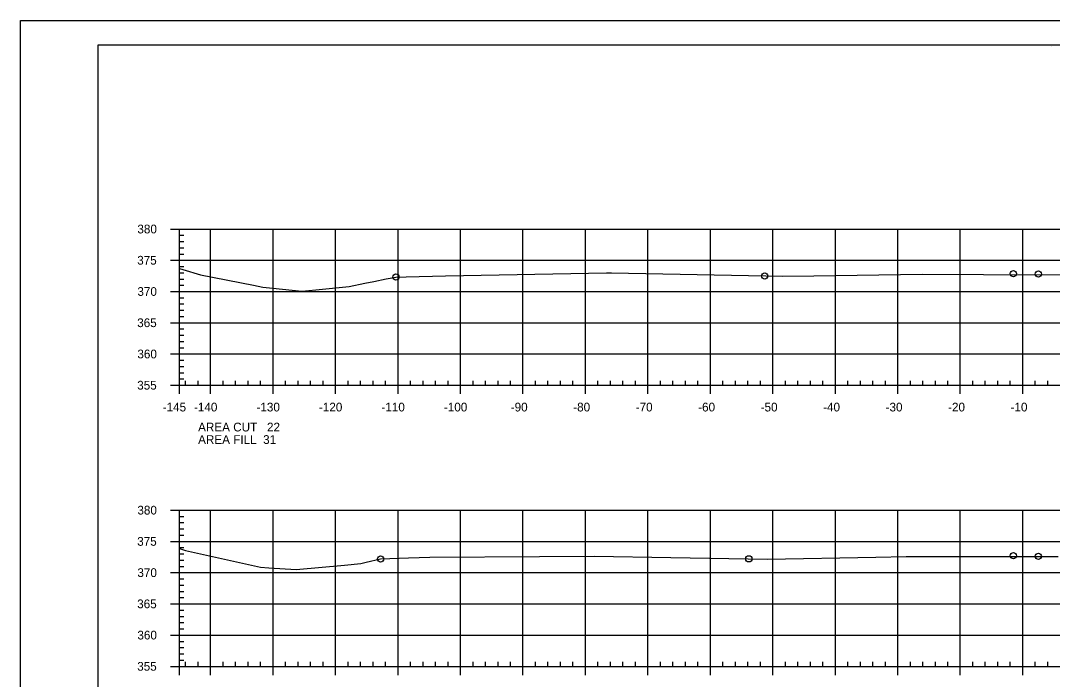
# Model space of a CAD drawing. Extents: x 1359801 to 1362404, y 372415 to 374228.
# Drawn here: x 1360417.1 to 1360582.3, y 373909.2 to 374014.6 of the extents above; entities that cross this region are included whole.
import ezdxf

# ---------------------------------------------------------------- set-up
doc = ezdxf.new("R2010")
doc.units = 0
for name, color, linetype in [('S_DRG_PT_SYM', 7, 'Continuous'), ('S_MAILBOX', 7, 'Continuous'), ('S_PRIMARY_CTL', 7, 'Continuous'), ('S_SHOULDER', 7, 'Continuous'), ('S_UTL_PT_SYM', 7, 'Continuous'), ('S_WATER_UTILITIES', 7, 'Continuous')]:
    doc.layers.add(name, color=color, linetype=linetype)

msp = doc.modelspace()

# ---------------------------------------------------------------- linework, layer by layer
at = {"layer": 'S_DRG_PT_SYM'}
for points in [[(1360442.53, 373974.95), (1360443.09, 373974.79), (1360445.9, 373973.95), (1360454.41, 373972.28), (1360455.9, 373971.97), (1360457.5, 373971.82), (1360462.13, 373971.35), (1360464.39, 373971.55), (1360469.73, 373972.07), (1360472.23, 373972.6), (1360473.65, 373972.87), (1360475.64, 373973.29), (1360477.19, 373973.58), (1360478.84, 373973.63), (1360485.14, 373973.8), (1360510.89, 373974.25), (1360511.29, 373974.26), (1360511.67, 373974.25), (1360539.1, 373973.72), (1360544.06, 373973.79), (1360561.43, 373974.03), (1360571.23, 373974), (1360585.81, 373973.94)], [(1360442.53, 373930.12), (1360443.52, 373929.79), (1360454.05, 373927.48), (1360455.54, 373927.13), (1360456.83, 373927.04), (1360461.23, 373926.75), (1360468.94, 373927.49), (1360471.56, 373927.74), (1360472.42, 373927.94), (1360474.74, 373928.46), (1360479.22, 373928.62), (1360482.64, 373928.75), (1360500.16, 373928.84), (1360508.95, 373928.9), (1360521.2, 373928.68), (1360536.68, 373928.43), (1360554.03, 373928.77), (1360558.85, 373928.85), (1360580.84, 373928.83), (1360583.2, 373928.83)]]:
    msp.add_lwpolyline(points, dxfattribs=at)
at = {"layer": 'S_MAILBOX'}
for p, q in [((1360442.53, 373981.27), (1360732.53, 373981.27)), ((1360442.53, 373956.27), (1360442.53, 373981.27)), ((1360447.53, 373956.27), (1360447.53, 373981.27)), ((1360457.53, 373956.27), (1360457.53, 373981.27)), ((1360467.53, 373956.27), (1360467.53, 373981.27)), ((1360477.53, 373956.27), (1360477.53, 373981.27)), ((1360487.53, 373956.27), (1360487.53, 373981.27)), ((1360497.53, 373956.27), (1360497.53, 373981.27)), ((1360507.53, 373956.27), (1360507.53, 373981.27)), ((1360517.53, 373956.27), (1360517.53, 373981.27)), ((1360527.53, 373956.27), (1360527.53, 373981.27)), ((1360537.53, 373956.27), (1360537.53, 373981.27)), ((1360547.53, 373956.27), (1360547.53, 373981.27)), ((1360557.53, 373956.27), (1360557.53, 373981.27)), ((1360567.53, 373956.27), (1360567.53, 373981.27)), ((1360577.53, 373956.27), (1360577.53, 373981.27)), ((1360442.53, 373976.27), (1360732.53, 373976.27)), ((1360442.53, 373971.27), (1360732.53, 373971.27)), ((1360442.53, 373966.27), (1360732.53, 373966.27)), ((1360442.53, 373961.27), (1360732.53, 373961.27)), ((1360442.53, 373956.27), (1360732.53, 373956.27)), ((1360442.53, 373936.27), (1360732.53, 373936.27)), ((1360442.53, 373911.27), (1360442.53, 373936.27)), ((1360447.53, 373911.27), (1360447.53, 373936.27)), ((1360457.53, 373911.27), (1360457.53, 373936.27)), ((1360467.53, 373911.27), (1360467.53, 373936.27)), ((1360477.53, 373911.27), (1360477.53, 373936.27)), ((1360487.53, 373911.27), (1360487.53, 373936.27)), ((1360497.53, 373911.27), (1360497.53, 373936.27)), ((1360507.53, 373911.27), (1360507.53, 373936.27)), ((1360517.53, 373911.27), (1360517.53, 373936.27)), ((1360527.53, 373911.27), (1360527.53, 373936.27)), ((1360537.53, 373911.27), (1360537.53, 373936.27)), ((1360547.53, 373911.27), (1360547.53, 373936.27)), ((1360557.53, 373911.27), (1360557.53, 373936.27)), ((1360567.53, 373911.27), (1360567.53, 373936.27)), ((1360577.53, 373911.27), (1360577.53, 373936.27)), ((1360442.53, 373931.27), (1360732.53, 373931.27)), ((1360442.53, 373926.27), (1360732.53, 373926.27)), ((1360442.53, 373921.27), (1360732.53, 373921.27)), ((1360442.53, 373916.27), (1360732.53, 373916.27)), ((1360442.53, 373911.27), (1360732.53, 373911.27))]:
    msp.add_line(p, q, dxfattribs=at)
at = {"layer": 'S_SHOULDER'}
msp.add_line((1360417.13, 374014.63), (1360750.46, 374014.63), dxfattribs=at)
for points in [[(1360417.12, 374014.63), (1360750.46, 374014.63), (1360750.46, 373801.29), (1360417.12, 373801.29)], [(1360663.45, 374010.73), (1360663.45, 374000.85), (1360699.18, 374000.85), (1360699.18, 373997.93), (1360722.38, 373997.93), (1360722.38, 373973.6), (1360745.71, 373973.6), (1360745.71, 373805.27), (1360429.53, 373805.27), (1360429.53, 374010.73)]]:
    msp.add_lwpolyline(points, close=True, dxfattribs=at)
for centre in [(1360576.03, 373974.14), (1360580.03, 373974.06), (1360477.19, 373973.58), (1360536.22, 373973.77), (1360474.74, 373928.46), (1360533.68, 373928.48), (1360576.03, 373928.97), (1360580.03, 373928.89)]:
    msp.add_circle(centre, 0.5, dxfattribs=at)
at = {"layer": 'S_UTL_PT_SYM'}
for p, q in [((1360429.53, 374010.73), (1360745.71, 374010.73)), ((1360429.53, 373805.27), (1360429.53, 374010.73)), ((1360582.05, 374010.47), (1360582.05, 374010.47)), ((1360582.05, 374010.47), (1360582.05, 374010.47))]:
    msp.add_line(p, q, dxfattribs=at)
at = {"layer": 'S_WATER_UTILITIES'}
for p, q in [((1360441.13, 373981.27), (1360442.53, 373981.27)), ((1360442.53, 373956.27), (1360442.53, 373981.27)), ((1360442.53, 373980.27), (1360443.23, 373980.27)), ((1360442.53, 373979.27), (1360443.23, 373979.27)), ((1360442.53, 373978.27), (1360443.23, 373978.27)), ((1360441.13, 373976.27), (1360442.53, 373976.27)), ((1360442.53, 373977.27), (1360443.23, 373977.27)), ((1360442.53, 373975.27), (1360443.23, 373975.27)), ((1360442.53, 373974.27), (1360443.23, 373974.27)), ((1360442.53, 373973.27), (1360443.23, 373973.27)), ((1360441.13, 373971.27), (1360442.53, 373971.27)), ((1360442.53, 373972.27), (1360443.23, 373972.27)), ((1360442.53, 373970.27), (1360443.23, 373970.27)), ((1360442.53, 373969.27), (1360443.23, 373969.27)), ((1360442.53, 373968.27), (1360443.23, 373968.27)), ((1360441.13, 373966.27), (1360442.53, 373966.27)), ((1360442.53, 373967.27), (1360443.23, 373967.27)), ((1360442.53, 373965.27), (1360443.23, 373965.27)), ((1360442.53, 373964.27), (1360443.23, 373964.27)), ((1360442.53, 373963.27), (1360443.23, 373963.27)), ((1360441.13, 373961.27), (1360442.53, 373961.27)), ((1360442.53, 373962.27), (1360443.23, 373962.27)), ((1360442.53, 373960.27), (1360443.23, 373960.27)), ((1360442.53, 373959.27), (1360443.23, 373959.27)), ((1360442.53, 373958.27), (1360443.23, 373958.27)), ((1360441.13, 373956.27), (1360442.53, 373956.27)), ((1360442.53, 373957.27), (1360443.23, 373957.27)), ((1360442.53, 373956.27), (1360442.53, 373956.97)), ((1360442.53, 373956.27), (1360732.53, 373956.27)), ((1360442.53, 373954.87), (1360442.53, 373956.27)), ((1360443.53, 373956.27), (1360443.53, 373956.97)), ((1360445.53, 373956.27), (1360445.53, 373956.97)), ((1360447.53, 373954.87), (1360447.53, 373956.27)), ((1360449.53, 373956.27), (1360449.53, 373956.97)), ((1360451.53, 373956.27), (1360451.53, 373956.97)), ((1360453.53, 373956.27), (1360453.53, 373956.97)), ((1360455.53, 373956.27), (1360455.53, 373956.97)), ((1360457.53, 373954.87), (1360457.53, 373956.27)), ((1360459.53, 373956.27), (1360459.53, 373956.97)), ((1360461.53, 373956.27), (1360461.53, 373956.97)), ((1360463.53, 373956.27), (1360463.53, 373956.97)), ((1360465.53, 373956.27), (1360465.53, 373956.97)), ((1360467.53, 373954.87), (1360467.53, 373956.27)), ((1360469.53, 373956.27), (1360469.53, 373956.97)), ((1360471.53, 373956.27), (1360471.53, 373956.97)), ((1360473.53, 373956.27), (1360473.53, 373956.97)), ((1360475.53, 373956.27), (1360475.53, 373956.97)), ((1360477.53, 373954.87), (1360477.53, 373956.27)), ((1360479.53, 373956.27), (1360479.53, 373956.97)), ((1360481.53, 373956.27), (1360481.53, 373956.97)), ((1360483.53, 373956.27), (1360483.53, 373956.97)), ((1360485.53, 373956.27), (1360485.53, 373956.97)), ((1360487.53, 373954.87), (1360487.53, 373956.27)), ((1360489.53, 373956.27), (1360489.53, 373956.97)), ((1360491.53, 373956.27), (1360491.53, 373956.97)), ((1360493.53, 373956.27), (1360493.53, 373956.97)), ((1360495.53, 373956.27), (1360495.53, 373956.97)), ((1360497.53, 373954.87), (1360497.53, 373956.27)), ((1360499.53, 373956.27), (1360499.53, 373956.97)), ((1360501.53, 373956.27), (1360501.53, 373956.97)), ((1360503.53, 373956.27), (1360503.53, 373956.97)), ((1360505.53, 373956.27), (1360505.53, 373956.97)), ((1360507.53, 373954.87), (1360507.53, 373956.27)), ((1360509.53, 373956.27), (1360509.53, 373956.97)), ((1360511.53, 373956.27), (1360511.53, 373956.97)), ((1360513.53, 373956.27), (1360513.53, 373956.97)), ((1360515.53, 373956.27), (1360515.53, 373956.97)), ((1360517.53, 373954.87), (1360517.53, 373956.27)), ((1360519.53, 373956.27), (1360519.53, 373956.97)), ((1360521.53, 373956.27), (1360521.53, 373956.97)), ((1360523.53, 373956.27), (1360523.53, 373956.97)), ((1360525.53, 373956.27), (1360525.53, 373956.97)), ((1360527.53, 373954.87), (1360527.53, 373956.27)), ((1360529.53, 373956.27), (1360529.53, 373956.97)), ((1360531.53, 373956.27), (1360531.53, 373956.97)), ((1360533.53, 373956.27), (1360533.53, 373956.97)), ((1360535.53, 373956.27), (1360535.53, 373956.97)), ((1360537.53, 373954.87), (1360537.53, 373956.27)), ((1360539.53, 373956.27), (1360539.53, 373956.97)), ((1360541.53, 373956.27), (1360541.53, 373956.97)), ((1360543.53, 373956.27), (1360543.53, 373956.97)), ((1360545.53, 373956.27), (1360545.53, 373956.97)), ((1360547.53, 373954.87), (1360547.53, 373956.27)), ((1360549.53, 373956.27), (1360549.53, 373956.97)), ((1360551.53, 373956.27), (1360551.53, 373956.97)), ((1360553.53, 373956.27), (1360553.53, 373956.97)), ((1360555.53, 373956.27), (1360555.53, 373956.97)), ((1360557.53, 373954.87), (1360557.53, 373956.27)), ((1360559.53, 373956.27), (1360559.53, 373956.97)), ((1360561.53, 373956.27), (1360561.53, 373956.97)), ((1360563.53, 373956.27), (1360563.53, 373956.97)), ((1360565.53, 373956.27), (1360565.53, 373956.97)), ((1360567.53, 373954.87), (1360567.53, 373956.27)), ((1360569.53, 373956.27), (1360569.53, 373956.97)), ((1360571.53, 373956.27), (1360571.53, 373956.97)), ((1360573.53, 373956.27), (1360573.53, 373956.97)), ((1360575.53, 373956.27), (1360575.53, 373956.97)), ((1360577.53, 373954.87), (1360577.53, 373956.27)), ((1360579.53, 373956.27), (1360579.53, 373956.97)), ((1360581.53, 373956.27), (1360581.53, 373956.97)), ((1360441.13, 373936.27), (1360442.53, 373936.27)), ((1360442.53, 373911.27), (1360442.53, 373936.27)), ((1360442.53, 373935.27), (1360443.23, 373935.27)), ((1360442.53, 373934.27), (1360443.23, 373934.27)), ((1360442.53, 373933.27), (1360443.23, 373933.27)), ((1360442.53, 373932.27), (1360443.23, 373932.27)), ((1360441.13, 373931.27), (1360442.53, 373931.27)), ((1360442.53, 373930.27), (1360443.23, 373930.27)), ((1360442.53, 373929.27), (1360443.23, 373929.27)), ((1360442.53, 373928.27), (1360443.23, 373928.27)), ((1360442.53, 373927.27), (1360443.23, 373927.27)), ((1360441.13, 373926.27), (1360442.53, 373926.27)), ((1360442.53, 373925.27), (1360443.23, 373925.27)), ((1360442.53, 373924.27), (1360443.23, 373924.27)), ((1360442.53, 373923.27), (1360443.23, 373923.27)), ((1360442.53, 373922.27), (1360443.23, 373922.27)), ((1360441.13, 373921.27), (1360442.53, 373921.27)), ((1360442.53, 373920.27), (1360443.23, 373920.27)), ((1360442.53, 373919.27), (1360443.23, 373919.27)), ((1360442.53, 373918.27), (1360443.23, 373918.27)), ((1360442.53, 373917.27), (1360443.23, 373917.27)), ((1360441.13, 373916.27), (1360442.53, 373916.27)), ((1360442.53, 373915.27), (1360443.23, 373915.27)), ((1360442.53, 373914.27), (1360443.23, 373914.27)), ((1360442.53, 373913.27), (1360443.23, 373913.27)), ((1360442.53, 373912.27), (1360443.23, 373912.27)), ((1360442.53, 373911.27), (1360442.53, 373911.97)), ((1360443.53, 373911.27), (1360443.53, 373911.97)), ((1360445.53, 373911.27), (1360445.53, 373911.97)), ((1360449.53, 373911.27), (1360449.53, 373911.97)), ((1360451.53, 373911.27), (1360451.53, 373911.97)), ((1360453.53, 373911.27), (1360453.53, 373911.97)), ((1360455.53, 373911.27), (1360455.53, 373911.97)), ((1360459.53, 373911.27), (1360459.53, 373911.97)), ((1360461.53, 373911.27), (1360461.53, 373911.97)), ((1360463.53, 373911.27), (1360463.53, 373911.97)), ((1360465.53, 373911.27), (1360465.53, 373911.97)), ((1360469.53, 373911.27), (1360469.53, 373911.97)), ((1360471.53, 373911.27), (1360471.53, 373911.97)), ((1360473.53, 373911.27), (1360473.53, 373911.97)), ((1360475.53, 373911.27), (1360475.53, 373911.97)), ((1360479.53, 373911.27), (1360479.53, 373911.97)), ((1360481.53, 373911.27), (1360481.53, 373911.97)), ((1360483.53, 373911.27), (1360483.53, 373911.97)), ((1360485.53, 373911.27), (1360485.53, 373911.97)), ((1360489.53, 373911.27), (1360489.53, 373911.97)), ((1360491.53, 373911.27), (1360491.53, 373911.97)), ((1360493.53, 373911.27), (1360493.53, 373911.97)), ((1360495.53, 373911.27), (1360495.53, 373911.97)), ((1360499.53, 373911.27), (1360499.53, 373911.97)), ((1360501.53, 373911.27), (1360501.53, 373911.97)), ((1360503.53, 373911.27), (1360503.53, 373911.97)), ((1360505.53, 373911.27), (1360505.53, 373911.97)), ((1360509.53, 373911.27), (1360509.53, 373911.97)), ((1360511.53, 373911.27), (1360511.53, 373911.97)), ((1360513.53, 373911.27), (1360513.53, 373911.97)), ((1360515.53, 373911.27), (1360515.53, 373911.97)), ((1360519.53, 373911.27), (1360519.53, 373911.97)), ((1360521.53, 373911.27), (1360521.53, 373911.97)), ((1360523.53, 373911.27), (1360523.53, 373911.97)), ((1360525.53, 373911.27), (1360525.53, 373911.97)), ((1360529.53, 373911.27), (1360529.53, 373911.97)), ((1360531.53, 373911.27), (1360531.53, 373911.97)), ((1360533.53, 373911.27), (1360533.53, 373911.97)), ((1360535.53, 373911.27), (1360535.53, 373911.97)), ((1360539.53, 373911.27), (1360539.53, 373911.97)), ((1360541.53, 373911.27), (1360541.53, 373911.97)), ((1360543.53, 373911.27), (1360543.53, 373911.97)), ((1360545.53, 373911.27), (1360545.53, 373911.97)), ((1360549.53, 373911.27), (1360549.53, 373911.97)), ((1360551.53, 373911.27), (1360551.53, 373911.97)), ((1360553.53, 373911.27), (1360553.53, 373911.97)), ((1360555.53, 373911.27), (1360555.53, 373911.97)), ((1360559.53, 373911.27), (1360559.53, 373911.97)), ((1360561.53, 373911.27), (1360561.53, 373911.97)), ((1360563.53, 373911.27), (1360563.53, 373911.97)), ((1360565.53, 373911.27), (1360565.53, 373911.97)), ((1360569.53, 373911.27), (1360569.53, 373911.97)), ((1360571.53, 373911.27), (1360571.53, 373911.97)), ((1360573.53, 373911.27), (1360573.53, 373911.97)), ((1360575.53, 373911.27), (1360575.53, 373911.97)), ((1360579.53, 373911.27), (1360579.53, 373911.97)), ((1360581.53, 373911.27), (1360581.53, 373911.97)), ((1360441.13, 373911.27), (1360442.53, 373911.27)), ((1360442.53, 373911.27), (1360732.53, 373911.27)), ((1360442.53, 373909.87), (1360442.53, 373911.27)), ((1360447.53, 373909.87), (1360447.53, 373911.27)), ((1360457.53, 373909.87), (1360457.53, 373911.27)), ((1360467.53, 373909.87), (1360467.53, 373911.27)), ((1360477.53, 373909.87), (1360477.53, 373911.27)), ((1360487.53, 373909.87), (1360487.53, 373911.27)), ((1360497.53, 373909.87), (1360497.53, 373911.27)), ((1360507.53, 373909.87), (1360507.53, 373911.27)), ((1360517.53, 373909.87), (1360517.53, 373911.27)), ((1360527.53, 373909.87), (1360527.53, 373911.27)), ((1360537.53, 373909.87), (1360537.53, 373911.27)), ((1360547.53, 373909.87), (1360547.53, 373911.27)), ((1360557.53, 373909.87), (1360557.53, 373911.27)), ((1360567.53, 373909.87), (1360567.53, 373911.27)), ((1360577.53, 373909.87), (1360577.53, 373911.27))]:
    msp.add_line(p, q, dxfattribs=at)

# ---------------------------------------------------------------- texts
at = {"layer": 'S_PRIMARY_CTL'}
for s, p in [('380', (1360435.81, 373980.57)), ('375', (1360435.78, 373975.57)), ('370', (1360435.81, 373970.57)), ('365', (1360435.78, 373965.57)), ('360', (1360435.81, 373960.57)), ('355', (1360435.78, 373955.57)), ('-145', (1360439.86, 373952.07)), ('-140', (1360444.87, 373952.07)), ('-130', (1360454.87, 373952.07)), ('-120', (1360464.87, 373952.07)), ('-110', (1360474.87, 373952.07)), ('-100', (1360484.87, 373952.07)), ('-90', (1360495.57, 373952.07)), ('-80', (1360505.57, 373952.07)), ('-70', (1360515.57, 373952.07)), ('-60', (1360525.57, 373952.07)), ('-50', (1360535.57, 373952.07)), ('-40', (1360545.57, 373952.07)), ('-30', (1360555.57, 373952.07)), ('-20', (1360565.57, 373952.07)), ('-10', (1360575.57, 373952.07)), ('AREA CUT   22', (1360445.53, 373948.87)), ('AREA FILL  31', (1360445.53, 373946.87)), ('380', (1360435.81, 373935.57)), ('375', (1360435.78, 373930.57)), ('370', (1360435.81, 373925.57)), ('365', (1360435.78, 373920.57)), ('360', (1360435.81, 373915.57)), ('355', (1360435.78, 373910.57))]:
    msp.add_text(s, height=1.4, dxfattribs=at).set_placement(p)
at = {"layer": 'S_SHOULDER'}
for p in [(1360485.09, 373973.75), (1360482.6, 373928.7)]:
    msp.add_text('+', height=0.1, dxfattribs=at).set_placement(p)

doc.saveas('drawing.dxf')
